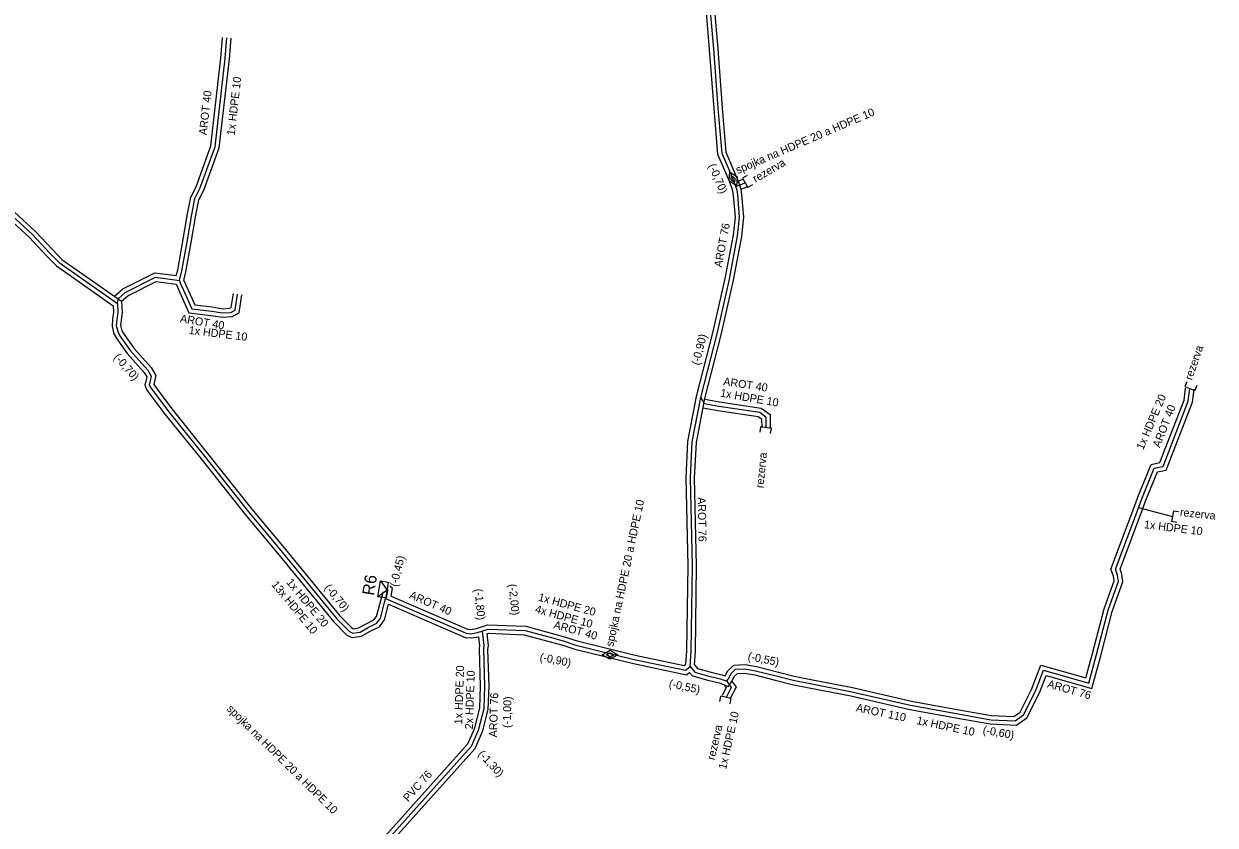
# Model space of a CAD drawing. Extents: x -651943 to -618711, y -1138561 to -1100552.
# Drawn here: x -634921.2 to -634809.6, y -1115483.6 to -1115408.5 of the extents above; entities that cross this region are included whole.
import ezdxf

# ---------------------------------------------------------------- set-up
doc = ezdxf.new("R2010")
doc.units = 0
for name, color, linetype in [('KT optika', 7, 'Continuous'), ('KT trasa', 7, 'Continuous'), ('KT zařízení', 7, 'Continuous')]:
    doc.layers.add(name, color=color, linetype=linetype)

# ---------------------------------------------------------------- blocks, each defined once
blk = doc.blocks.new('TVSPO_1')
at = {"layer": 'KT zařízení'}
for p, q in [((-0.074, 0.002), (0, 0.044)), ((-0.001, -0.041), (-0.074, 0.002)), ((-0.035, 0), (0, 0.02)), ((0.073, 0.001), (-0.001, -0.041)), ((0, 0.044), (0.073, 0.001)), ((0, 0.02), (0.035, 0)), ((0.035, 0), (0, -0.02)), ((0, -0.02), (-0.035, 0))]:
    blk.add_line(p, q, dxfattribs=at)
blk = doc.blocks.new('TVREZ')
at = {"layer": 'KT zařízení'}
for p, q in [((-0.05, 0.05), (0, 0.05)), ((0, -0.05), (0, 0.05)), ((-0.05, -0.05), (0, -0.05))]:
    blk.add_line(p, q, dxfattribs=at)
blk = doc.blocks.new('NPRIS')
at = {"layer": 'KT zařízení'}
for p, q in [((-0.075, 0), (0, 0.075)), ((0, 0.075), (0.075, 0))]:
    blk.add_line(p, q, dxfattribs=at)
blk.add_lwpolyline([(-0.075, 0.075), (0.075, 0.075), (0.075, 0), (-0.075, 0)], close=True, dxfattribs=at)

msp = doc.modelspace()

# ---------------------------------------------------------------- linework, layer by layer
at = {"layer": 'KT optika'}
for p, q in [((-634816.73, -1115453.88), (-634813.55, -1115454.7)), ((-634850.7, -1115469.65), (-634849.11, -1115470.06)), ((-634849.11, -1115470.06), (-634847.52, -1115470.37))]:
    msp.add_line(p, q, dxfattribs=at)
for points in [[(-634857.76, -1115443.56), (-634856.2, -1115437.46), (-634855.07, -1115432.47), (-634854.32, -1115428.4), (-634854.12, -1115426.65), (-634854.3, -1115424.56), (-634854.36, -1115424.13), (-634854.47, -1115423.78), (-634854.74, -1115423.07), (-634855.77, -1115420.67), (-634856.12, -1115416.43), (-634856.53, -1115410.9), (-634856.87, -1115406.99), (-634857.38, -1115404.41), (-634857.77, -1115402.68), (-634858.31, -1115400.72), (-634858.54, -1115400.4), (-634858.89, -1115400.06), (-634859.92, -1115399.22), (-634862.06, -1115398.1), (-634864.36, -1115396.34), (-634866.77, -1115395.59)], [(-634906.63, -1115432.57), (-634906.4, -1115431.69), (-634905.94, -1115429.14), (-634905.47, -1115426.4), (-634905.19, -1115424.89), (-634904.7, -1115423.97), (-634903.28, -1115420.04), (-634902.34, -1115411.78), (-634902.19, -1115409.82)], [(-634854.47, -1115423.78), (-634853.61, -1115423.43)], [(-634922.35, -1115426.47), (-634920.39, -1115428.28), (-634918.79, -1115429.99), (-634917.9, -1115430.91), (-634912.43, -1115434.73), (-634912.39, -1115435.57), (-634912.5, -1115436.24), (-634912.54, -1115436.83), (-634912.38, -1115437.44), (-634912.21, -1115437.76), (-634911.22, -1115439.19), (-634909.59, -1115440.98), (-634909.26, -1115441.56), (-634909.45, -1115442.37), (-634909.32, -1115442.65), (-634907.66, -1115444.86), (-634904.29, -1115449.04), (-634900.16, -1115454.26), (-634897.29, -1115457.71), (-634891.88, -1115464.29), (-634890.7, -1115465.49), (-634890.37, -1115465.64), (-634889.7, -1115465.55), (-634888.93, -1115465.11), (-634888.13, -1115464.72), (-634887.78, -1115464.24), (-634887.3, -1115462.39)], [(-634912.43, -1115434.73), (-634912.37, -1115434.29), (-634911.7, -1115433.7), (-634908.87, -1115432.26), (-634906.63, -1115432.57), (-634906.56, -1115432.79), (-634905.46, -1115435.24), (-634903.62, -1115435.46), (-634902.56, -1115435.63), (-634901.81, -1115435.58), (-634901.4, -1115435.35), (-634901.18, -1115433.87)], [(-634858.67, -1115467.32), (-634858.55, -1115459.34), (-634858.73, -1115451.07), (-634858.56, -1115447.72), (-634857.76, -1115443.56)], [(-634857.76, -1115443.56), (-634857.44, -1115444.12), (-634856.08, -1115444.36), (-634852.24, -1115444.94), (-634851.66, -1115445.35), (-634851.65, -1115446.37)], [(-634815.26, -1115450.18), (-634814.43, -1115450.01), (-634812.07, -1115443.9), (-634811.93, -1115442.72)], [(-634825.63, -1115469.13), (-634821.39, -1115470.33), (-634820.67, -1115467.66), (-634819.57, -1115463.49), (-634818.62, -1115460.78), (-634818.69, -1115460.21), (-634818.9, -1115459.66), (-634816.71, -1115453.82), (-634816.42, -1115453.05), (-634815.26, -1115450.18)], [(-634887.3, -1115462.39), (-634887.2, -1115462.22), (-634887.08, -1115461.61), (-634887.16, -1115461.54)], [(-634887.3, -1115462.39), (-634879.74, -1115465.66), (-634879.3, -1115465.7), (-634878.68, -1115465.59), (-634877.7, -1115465.26), (-634874.23, -1115465.39), (-634871.54, -1115466.13), (-634870.56, -1115466.39), (-634869.47, -1115466.76), (-634863.99, -1115468.11), (-634859.2, -1115469.12), (-634858.76, -1115468.76), (-634858.67, -1115467.32)], [(-634878.26, -1115465.45), (-634878.09, -1115466.8), (-634878.14, -1115467.14), (-634878.04, -1115470.63), (-634878.1, -1115472.75), (-634878.62, -1115474.78), (-634879.29, -1115476.28), (-634888.98, -1115487.08), (-634889.54, -1115487.55), (-634891.27, -1115489.34), (-634892.47, -1115491.59), (-634894.22, -1115493.79), (-634894.57, -1115493.83), (-634895.11, -1115493.4), (-634896.31, -1115492.44), (-634899.55, -1115490.5), (-634900.73, -1115489.66), (-634902.22, -1115488.53)], [(-634858.76, -1115468.76), (-634858.31, -1115469.3), (-634857, -1115469.67), (-634855.92, -1115469.92), (-634855.32, -1115470.16), (-634855.19, -1115469.96), (-634854.91, -1115469.43), (-634854.5, -1115469.03), (-634853.63, -1115468.99), (-634852.63, -1115469.17), (-634850.7, -1115469.65), (-634849.11, -1115470.06), (-634847.52, -1115470.37), (-634843.61, -1115471.14), (-634838.09, -1115472.41), (-634833.79, -1115473.18), (-634830.59, -1115473.76)], [(-634830.59, -1115473.76), (-634828.3, -1115473.86), (-634827.51, -1115473.31), (-634826.39, -1115471.09), (-634825.63, -1115469.13)], [(-634855.32, -1115470.16), (-634854.92, -1115470.74), (-634855.39, -1115471.67)]]:
    msp.add_lwpolyline(points, dxfattribs=at)
at = {"layer": 'KT trasa'}
for p, q in [((-634816.73, -1115453.88), (-634813.55, -1115454.7)), ((-634850.7, -1115469.65), (-634849.11, -1115470.06)), ((-634849.11, -1115470.06), (-634847.52, -1115470.37))]:
    msp.add_line(p, q, dxfattribs=at)
for points in [[(-634857.76, -1115443.56), (-634856.2, -1115437.46), (-634855.07, -1115432.47), (-634854.32, -1115428.4), (-634854.12, -1115426.65), (-634854.3, -1115424.56), (-634854.36, -1115424.13), (-634854.47, -1115423.78), (-634854.74, -1115423.07), (-634855.77, -1115420.67), (-634856.12, -1115416.43), (-634856.53, -1115410.9), (-634856.87, -1115406.99), (-634857.38, -1115404.41), (-634857.77, -1115402.68), (-634858.31, -1115400.72), (-634858.54, -1115400.4), (-634858.89, -1115400.06), (-634859.92, -1115399.22), (-634862.06, -1115398.1), (-634864.36, -1115396.34), (-634866.77, -1115395.59)], [(-634906.63, -1115432.57), (-634906.4, -1115431.69), (-634905.94, -1115429.14), (-634905.47, -1115426.4), (-634905.19, -1115424.89), (-634904.7, -1115423.97), (-634903.28, -1115420.04), (-634902.34, -1115411.78), (-634902.19, -1115409.82)], [(-634854.47, -1115423.78), (-634853.61, -1115423.43)], [(-634922.35, -1115426.47), (-634920.39, -1115428.28), (-634918.79, -1115429.99), (-634917.9, -1115430.91), (-634912.43, -1115434.73), (-634912.39, -1115435.57), (-634912.5, -1115436.24), (-634912.54, -1115436.83), (-634912.38, -1115437.44), (-634912.21, -1115437.76), (-634911.22, -1115439.19), (-634909.59, -1115440.98), (-634909.26, -1115441.56), (-634909.45, -1115442.37), (-634909.32, -1115442.65), (-634907.66, -1115444.86), (-634904.29, -1115449.04), (-634900.16, -1115454.26), (-634897.29, -1115457.71), (-634891.88, -1115464.29), (-634890.7, -1115465.49), (-634890.37, -1115465.64), (-634889.7, -1115465.55), (-634888.93, -1115465.11), (-634888.13, -1115464.72), (-634887.78, -1115464.24), (-634887.3, -1115462.39)], [(-634912.43, -1115434.73), (-634912.37, -1115434.29), (-634911.7, -1115433.7), (-634908.87, -1115432.26), (-634906.63, -1115432.57), (-634906.56, -1115432.79), (-634905.46, -1115435.24), (-634903.62, -1115435.46), (-634902.56, -1115435.63), (-634901.81, -1115435.58), (-634901.4, -1115435.35), (-634901.18, -1115433.87)], [(-634858.67, -1115467.32), (-634858.55, -1115459.34), (-634858.73, -1115451.07), (-634858.56, -1115447.72), (-634857.76, -1115443.56)], [(-634857.76, -1115443.56), (-634857.44, -1115444.12), (-634856.08, -1115444.36), (-634852.24, -1115444.94), (-634851.66, -1115445.35), (-634851.65, -1115446.37)], [(-634815.26, -1115450.18), (-634814.43, -1115450.01), (-634812.07, -1115443.9), (-634811.93, -1115442.72)], [(-634825.63, -1115469.13), (-634821.39, -1115470.33), (-634820.67, -1115467.66), (-634819.57, -1115463.49), (-634818.62, -1115460.78), (-634818.69, -1115460.21), (-634818.9, -1115459.66), (-634816.71, -1115453.82), (-634816.42, -1115453.05), (-634815.26, -1115450.18)], [(-634887.3, -1115462.39), (-634887.2, -1115462.22), (-634887.08, -1115461.61), (-634887.16, -1115461.54)], [(-634887.3, -1115462.39), (-634879.74, -1115465.66), (-634879.3, -1115465.7), (-634878.68, -1115465.59), (-634877.7, -1115465.26), (-634874.23, -1115465.39), (-634871.54, -1115466.13), (-634870.56, -1115466.39), (-634869.47, -1115466.76), (-634863.99, -1115468.11), (-634859.2, -1115469.12), (-634858.76, -1115468.76), (-634858.67, -1115467.32)], [(-634878.26, -1115465.45), (-634878.09, -1115466.8), (-634878.14, -1115467.14), (-634878.04, -1115470.63), (-634878.1, -1115472.75), (-634878.62, -1115474.78), (-634879.29, -1115476.28), (-634888.98, -1115487.08), (-634889.54, -1115487.55), (-634891.27, -1115489.34), (-634892.47, -1115491.59), (-634894.22, -1115493.79), (-634894.57, -1115493.83), (-634895.11, -1115493.4), (-634896.31, -1115492.44), (-634899.55, -1115490.5), (-634900.73, -1115489.66), (-634902.22, -1115488.53)], [(-634858.76, -1115468.76), (-634858.31, -1115469.3), (-634857, -1115469.67), (-634855.92, -1115469.92), (-634855.32, -1115470.16), (-634855.19, -1115469.96), (-634854.91, -1115469.43), (-634854.5, -1115469.03), (-634853.63, -1115468.99), (-634852.63, -1115469.17), (-634850.7, -1115469.65), (-634849.11, -1115470.06), (-634847.52, -1115470.37), (-634843.61, -1115471.14), (-634838.09, -1115472.41), (-634833.79, -1115473.18), (-634830.59, -1115473.76)], [(-634830.59, -1115473.76), (-634828.3, -1115473.86), (-634827.51, -1115473.31), (-634826.39, -1115471.09), (-634825.63, -1115469.13)], [(-634855.32, -1115470.16), (-634854.92, -1115470.74), (-634855.39, -1115471.67)]]:
    msp.add_lwpolyline(points, dxfattribs=at)
at = {"layer": 'KT zařízení'}
for points in [[(-634857.37, -1115443.65), (-634855.81, -1115437.55), (-634854.68, -1115432.55), (-634853.92, -1115428.46), (-634853.72, -1115426.65), (-634853.9, -1115424.52), (-634853.97, -1115424.04), (-634854.09, -1115423.65), (-634854.37, -1115422.92), (-634855.38, -1115420.57), (-634855.72, -1115416.39), (-634856.13, -1115410.86), (-634856.47, -1115406.93), (-634856.99, -1115404.32), (-634857.38, -1115402.59), (-634857.94, -1115400.55), (-634858.23, -1115400.14), (-634858.63, -1115399.76), (-634859.7, -1115398.89), (-634861.84, -1115397.76), (-634864.17, -1115395.98), (-634866.65, -1115395.21)], [(-634858.15, -1115443.47), (-634856.59, -1115437.37), (-634855.47, -1115432.39), (-634854.71, -1115428.34), (-634854.52, -1115426.64), (-634854.69, -1115424.61), (-634854.75, -1115424.22), (-634854.85, -1115423.91), (-634855.11, -1115423.22), (-634856.16, -1115420.77), (-634856.52, -1115416.46), (-634856.93, -1115410.93), (-634857.26, -1115407.05), (-634857.77, -1115404.49), (-634858.16, -1115402.78), (-634858.68, -1115400.9), (-634858.84, -1115400.66), (-634859.16, -1115400.36), (-634860.14, -1115399.56), (-634862.28, -1115398.44), (-634864.55, -1115396.7), (-634866.89, -1115395.97)], [(-634906.93, -1115432.13), (-634906.79, -1115431.6), (-634906.33, -1115429.07), (-634905.86, -1115426.33), (-634905.57, -1115424.76), (-634905.07, -1115423.81), (-634903.67, -1115419.95), (-634902.74, -1115411.74), (-634902.59, -1115409.79)], [(-634906.22, -1115432.58), (-634906.01, -1115431.78), (-634905.55, -1115429.21), (-634905.08, -1115426.47), (-634904.81, -1115425.02), (-634904.33, -1115424.13), (-634902.89, -1115420.13), (-634901.94, -1115411.82), (-634901.79, -1115409.85)], [(-634854.24, -1115423.26), (-634853.76, -1115423.06)], [(-634853.98, -1115424.01), (-634853.46, -1115423.8)], [(-634922.62, -1115426.77), (-634920.67, -1115428.56), (-634919.08, -1115430.27), (-634918.16, -1115431.22), (-634912.82, -1115434.95), (-634912.79, -1115435.55), (-634912.9, -1115436.19), (-634912.94, -1115436.87), (-634912.76, -1115437.59), (-634912.55, -1115437.97), (-634911.53, -1115439.44), (-634909.92, -1115441.22), (-634909.69, -1115441.62), (-634909.87, -1115442.41), (-634909.67, -1115442.86), (-634907.98, -1115445.11), (-634904.6, -1115449.29), (-634900.47, -1115454.51), (-634897.6, -1115457.97), (-634892.18, -1115464.56), (-634890.93, -1115465.82), (-634890.43, -1115466.05), (-634889.57, -1115465.94), (-634888.74, -1115465.46), (-634887.86, -1115465.04), (-634887.41, -1115464.41), (-634887.03, -1115462.94)], [(-634922.08, -1115426.17), (-634920.11, -1115428), (-634918.5, -1115429.71), (-634917.64, -1115430.6), (-634912.04, -1115434.52), (-634911.99, -1115435.59), (-634912.1, -1115436.29), (-634912.14, -1115436.79), (-634912.01, -1115437.29), (-634911.87, -1115437.55), (-634910.91, -1115438.94), (-634909.26, -1115440.74), (-634908.84, -1115441.5), (-634909.03, -1115442.33), (-634908.97, -1115442.44), (-634907.34, -1115444.61), (-634903.98, -1115448.79), (-634899.85, -1115454.01), (-634896.98, -1115457.46), (-634891.58, -1115464.02), (-634890.47, -1115465.16), (-634890.31, -1115465.23), (-634889.83, -1115465.16), (-634889.12, -1115464.76), (-634888.4, -1115464.4), (-634888.15, -1115464.07), (-634887.67, -1115462.23)], [(-634912.7, -1115434.05), (-634911.93, -1115433.37), (-634908.94, -1115431.85), (-634906.93, -1115432.13)], [(-634912.04, -1115434.53), (-634911.47, -1115434.03), (-634908.8, -1115432.68), (-634906.94, -1115432.93), (-634906.93, -1115432.93), (-634905.73, -1115435.61), (-634903.68, -1115435.86), (-634902.58, -1115436.03), (-634901.69, -1115435.97), (-634901.03, -1115435.6), (-634900.78, -1115433.93)], [(-634906.22, -1115432.58), (-634905.19, -1115434.87), (-634903.57, -1115435.06), (-634902.54, -1115435.23), (-634901.93, -1115435.19), (-634901.77, -1115435.1), (-634901.57, -1115433.81)], [(-634859.07, -1115467.31), (-634858.95, -1115459.34), (-634859.14, -1115451.06), (-634858.96, -1115447.67), (-634858.15, -1115443.47)], [(-634858.27, -1115467.33), (-634858.15, -1115459.34), (-634858.34, -1115451.07), (-634858.16, -1115447.76), (-634857.37, -1115443.65)], [(-634815.55, -1115449.83), (-634814.73, -1115449.66), (-634812.46, -1115443.8), (-634812.33, -1115442.68)], [(-634814.97, -1115450.53), (-634814.14, -1115450.36), (-634811.67, -1115444), (-634811.53, -1115442.77)], [(-634857.53, -1115444.51), (-634856.15, -1115444.76), (-634852.39, -1115445.32), (-634852.06, -1115445.56), (-634852.05, -1115446.37)], [(-634857.39, -1115443.72), (-634856.02, -1115443.97), (-634852.09, -1115444.56), (-634851.26, -1115445.14), (-634851.25, -1115446.36)], [(-634825.88, -1115468.64), (-634821.67, -1115469.84), (-634821.05, -1115467.56), (-634819.96, -1115463.38), (-634819.03, -1115460.73), (-634819.09, -1115460.31), (-634819.33, -1115459.66), (-634817.08, -1115453.68), (-634816.79, -1115452.9), (-634815.55, -1115449.83)], [(-634825.39, -1115469.61), (-634821.11, -1115470.83), (-634820.28, -1115467.77), (-634819.19, -1115463.61), (-634818.21, -1115460.82), (-634818.3, -1115460.11), (-634818.47, -1115459.66), (-634816.33, -1115453.96), (-634816.05, -1115453.19), (-634814.97, -1115450.53)], [(-634886.78, -1115462.18), (-634886.64, -1115461.46), (-634886.9, -1115461.24)], [(-634887.67, -1115462.23), (-634887.58, -1115462.08), (-634887.52, -1115461.76)], [(-634886.78, -1115462.18), (-634879.64, -1115465.27), (-634879.32, -1115465.3), (-634878.78, -1115465.2), (-634877.76, -1115464.86), (-634874.17, -1115464.99), (-634871.44, -1115465.74), (-634870.44, -1115466.01), (-634869.36, -1115466.38), (-634863.9, -1115467.72), (-634859.31, -1115468.69), (-634859.15, -1115468.56), (-634859.07, -1115467.31)], [(-634887.03, -1115462.94), (-634879.84, -1115466.05), (-634879.28, -1115466.1), (-634878.6, -1115465.98)], [(-634878.6, -1115465.98), (-634878.5, -1115466.79), (-634878.54, -1115467.12), (-634878.44, -1115470.63), (-634878.5, -1115472.69), (-634879, -1115474.65), (-634879.63, -1115476.06), (-634889.26, -1115486.79), (-634889.81, -1115487.26), (-634891.59, -1115489.11), (-634892.81, -1115491.37), (-634894.43, -1115493.41), (-634894.45, -1115493.42), (-634894.86, -1115493.09), (-634896.08, -1115492.11), (-634899.33, -1115490.17), (-634900.49, -1115489.34), (-634901.98, -1115488.21)], [(-634877.82, -1115465.72), (-634877.69, -1115466.8), (-634877.74, -1115467.17), (-634877.64, -1115470.63), (-634877.71, -1115472.81), (-634878.24, -1115474.91), (-634878.95, -1115476.5), (-634888.31, -1115486.93)], [(-634877.82, -1115465.72), (-634877.64, -1115465.66), (-634874.3, -1115465.79), (-634871.64, -1115466.52), (-634870.68, -1115466.77), (-634869.58, -1115467.14), (-634864.08, -1115468.5), (-634859.1, -1115469.55), (-634858.81, -1115469.32)], [(-634858.35, -1115468.63), (-634858.27, -1115467.33)], [(-634858.81, -1115469.32), (-634858.54, -1115469.65), (-634857.1, -1115470.06), (-634856.04, -1115470.3), (-634855.16, -1115470.65), (-634854.85, -1115470.16), (-634854.59, -1115469.67), (-634854.33, -1115469.42), (-634853.66, -1115469.39), (-634852.71, -1115469.56), (-634850.8, -1115470.04), (-634849.2, -1115470.45), (-634847.6, -1115470.76), (-634843.69, -1115471.53), (-634838.17, -1115472.8), (-634833.86, -1115473.57), (-634830.63, -1115474.16)], [(-634858.35, -1115468.63), (-634858.08, -1115468.95), (-634856.9, -1115469.28), (-634855.8, -1115469.54), (-634855.48, -1115469.66), (-634855.23, -1115469.19), (-634854.67, -1115468.64), (-634853.6, -1115468.59), (-634852.55, -1115468.78), (-634850.6, -1115469.26), (-634849.02, -1115469.67), (-634847.44, -1115469.98), (-634843.53, -1115470.75), (-634838.01, -1115472.02), (-634833.72, -1115472.79), (-634830.55, -1115473.36)], [(-634830.55, -1115473.36), (-634828.41, -1115473.45), (-634827.82, -1115473.04), (-634826.76, -1115470.93), (-634825.88, -1115468.64)], [(-634854.84, -1115470.15), (-634854.46, -1115470.71), (-634855.03, -1115471.85)], [(-634830.63, -1115474.16), (-634828.18, -1115474.26), (-634827.2, -1115473.58), (-634826.03, -1115471.25), (-634825.39, -1115469.61)], [(-634855.58, -1115470.49), (-634855.38, -1115470.77), (-634855.75, -1115471.49)]]:
    msp.add_lwpolyline(points, dxfattribs=at)

# ---------------------------------------------------------------- block references
for name, p, xscale, yscale, rotation in [('TVSPO_1', (-634854.74, -1115423.07), 10.000011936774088, 10.000011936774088, -64.1529073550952), ('TVREZ', (-634853.61, -1115423.43), 10.000018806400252, 10.000018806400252, -149.7943600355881), ('TVREZ', (-634811.93, -1115442.72), 10.000014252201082, 10.000014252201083, -111.93235524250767), ('TVREZ', (-634851.64, -1115446.38), 10.000014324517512, 10.000014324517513, 82.21688168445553), ('TVREZ', (-634813.55, -1115454.7), 9.999982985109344, 9.999982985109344, 170.73650690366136), ('NPRIS', (-634887.91, -1115461.49), 9.999936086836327, 9.999936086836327, -98.90525706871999), ('TVREZ', (-634855.39, -1115471.67), 10.00002102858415, 10.000021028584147, 77.86132161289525)]:
    msp.add_blockref(name, p, dxfattribs=dict(at, xscale=xscale, yscale=yscale, rotation=rotation))
at = {"layer": 'KT zařízení', "xscale": 10, "yscale": 10}
msp.add_blockref('TVSPO_1', (-634866.26, -1115467.69), dxfattribs=at)

# ---------------------------------------------------------------- texts
at = {"layer": 'KT zařízení'}
for s, height, rotation, p in [('1x HDPE 10', 0.75, 83.5066, (-634901.45, -1115419.01)), ('AROT 40', 0.75, 83.5066, (-634904.07, -1115418.98)), ('spojka na HDPE 20 a HDPE 10', 0.75, 23.2476, (-634854.3, -1115422.61)), ('(-0,70)', 0.75, 293.2409, (-634857.07, -1115421.81)), ('rezerva', 0.75, 30.1574, (-634852.63, -1115423.43)), ('AROT 76', 0.75, 79.4385, (-634855.79, -1115431.39)), ('AROT 40', 0.75, 350.4359, (-634906.6, -1115436.49)), ('1x HDPE 10', 0.75, 353.1803, (-634905.78, -1115437.59)), ('(-0,90)', 0.75, 75.6505, (-634857.92, -1115440.57)), ('rezerva', 0.75, 71.1139, (-634811.73, -1115441.98)), ('(-0,70)', 0.75, 310.9914, (-634912.83, -1115439.81)), ('AROT 40', 0.75, 351.4008, (-634855.69, -1115442.39)), ('1x HDPE 10', 0.75, 350.023, (-634855.98, -1115443.46)), ('1x HDPE 20', 0.75, 66.8371, (-634816.29, -1115448.52)), ('AROT 40', 0.75, 68.8368, (-634814.74, -1115448.31)), ('rezerva', 0.75, 84.3296, (-634851.89, -1115452.07)), ('spojka na HDPE 20 a HDPE 10', 0.75, 78.0353, (-634865.97, -1115466.96)), ('AROT 76', 0.75, 271.1165, (-634858.05, -1115452.9)), ('rezerva', 0.75, 354.0602, (-634812.88, -1115454.66)), ('1x HDPE 10', 0.75, 352.9314, (-634816.25, -1115455.8)), ('(-0,45)', 0.75, 75.7415, (-634886.22, -1115461.34)), ('R6', 1.125, 81.0274, (-634888.4, -1115462.17)), ('13x HDPE 10', 0.75, 309.4302, (-634898.04, -1115461.12)), ('1x HDPE 20', 0.75, 309.4302, (-634896.65, -1115460.9)), ('(-0,70)', 0.75, 309.4302, (-634893.08, -1115461.41)), ('(-2,00)', 0.75, 275.5554, (-634875.77, -1115461.06)), ('AROT 40', 0.75, 336.61, (-634885.15, -1115462.34)), ('(-1,80)', 0.75, 275.1215, (-634878.96, -1115461.51)), ('1x HDPE 20', 0.75, 344.6801, (-634873.05, -1115462.59)), ('4x HDPE 10', 0.75, 344.6801, (-634873.34, -1115463.71)), ('AROT 40', 0.75, 344.6758, (-634871.61, -1115465.18)), ('(-0,90)', 0.75, 348.8004, (-634872.9, -1115468.22)), ('(-0,55)', 0.75, 348.8759, (-634853.4, -1115468.16)), ('1x HDPE 20', 0.75, 88.1694, (-634880.12, -1115474.2)), ('2x HDPE 10', 0.75, 88.1694, (-634879.12, -1115474.67)), ('(-0,55)', 0.75, 347.8435, (-634860.8, -1115470.7)), ('AROT 76', 0.75, 344.1302, (-634825.33, -1115470.72)), ('AROT 76', 0.75, 88.16, (-634876.87, -1115475.42)), ('spojka na HDPE 20 a HDPE 10', 0.75, 315.4007, (-634902.24, -1115472.8)), ('(-1,00)', 0.75, 88.16, (-634875.59, -1115474.54)), ('AROT 110', 0.75, 348.1765, (-634843.26, -1115472.97)), ('1x HDPE 10', 0.75, 77.3004, (-634855.39, -1115478.47)), ('1x HDPE 10', 0.75, 348.1765, (-634837.58, -1115474.16)), ('rezerva', 0.75, 77.3004, (-634856.46, -1115477.59)), ('(-0,60)', 0.75, 349.7248, (-634831.37, -1115475.05)), ('(-1,30)', 0.75, 313.1771, (-634878.7, -1115477.04)), ('PVC 76', 0.75, 48.1008, (-634885.19, -1115481.51))]:
    msp.add_text(s, height=height, rotation=rotation, dxfattribs=at).set_placement(p)

doc.saveas('drawing.dxf')
